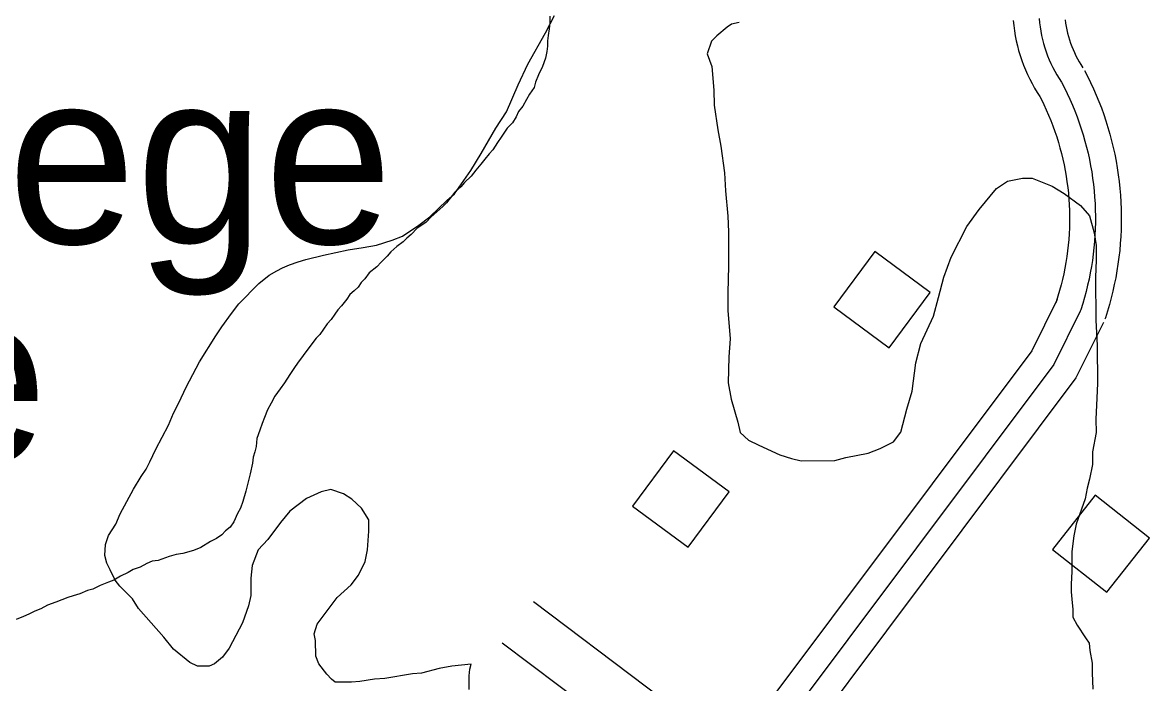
# Model space of a CAD drawing. Extents: x 3297735 to 3335592, y 670436 to 695807.
# Drawn here: x 3332381 to 3333034, y 693203 to 693586 of the extents above; entities that cross this region are included whole.
import ezdxf

# ---------------------------------------------------------------- set-up
doc = ezdxf.new("R2010")
doc.units = 0
for name, color, linetype in [('V-BLDG-OTLN', 7, 'Continuous'), ('V-RIVR-IDEN', 7, 'Continuous'), ('V-ROAD-CNTR', 7, 'Continuous'), ('V-SITE-VEGE', 7, 'Continuous'), ('V-TOPO-SHOR', 7, 'Continuous')]:
    doc.layers.add(name, color=color, linetype=linetype)

msp = doc.modelspace()

# ---------------------------------------------------------------- linework, layer by layer
at = {"layer": 'V-BLDG-OTLN'}
for points in [[(3332883.6, 693397.42), (3332907.36, 693429.6), (3332875.18, 693453.36), (3332851.42, 693421.18)], [(3332766.98, 693281.9), (3332790.73, 693314.08), (3332758.55, 693337.84), (3332734.8, 693305.65)], [(3333002.96, 693311.97), (3332978.2, 693280.55), (3333009.61, 693255.79), (3333034.37, 693287.2)]]:
    msp.add_lwpolyline(points, close=True, dxfattribs=at)
at = {"layer": 'V-ROAD-CNTR'}
for points in [[(3332955.44, 693587.2), (3332955.72, 693584.26), (3332956.1, 693581.33), (3332956.57, 693578.41), (3332957.14, 693575.51), (3332957.8, 693572.63), (3332958.55, 693569.77), (3332959.4, 693566.94), (3332960.33, 693564.14), (3332961.36, 693561.37), (3332962.48, 693558.63), (3332963.68, 693555.93), (3332964.97, 693553.28), (3332966.35, 693550.66), (3332967.81, 693548.09), (3332969.35, 693545.57), (3332970.91, 693543.2), (3332971.04, 693543.01)], [(3332970.39, 693588.4), (3332970.63, 693585.94), (3332970.95, 693583.49), (3332971.34, 693581.05), (3332971.81, 693578.63), (3332972.37, 693576.22), (3332973, 693573.83), (3332973.7, 693571.47), (3332974.48, 693569.13), (3332975.34, 693566.81), (3332976.28, 693564.52), (3332977.28, 693562.27), (3332978.36, 693560.05), (3332979.51, 693557.86), (3332980.73, 693555.72), (3332982.02, 693553.61), (3332983.38, 693551.55), (3332983.44, 693551.45)], [(3332985.54, 693587.61), (3332985.79, 693585.65), (3332986.11, 693583.69), (3332986.49, 693581.74), (3332986.93, 693579.81), (3332987.44, 693577.89), (3332988, 693575.99), (3332988.63, 693574.11), (3332989.32, 693572.25), (3332990.07, 693570.41), (3332990.88, 693568.6), (3332991.75, 693566.82), (3332992.67, 693565.06), (3332993.65, 693563.34), (3332994.68, 693561.65), (3332995.84, 693559.89), (3332995.84, 693559.89)], [(3332996.77, 693558.33), (3332998.53, 693554.91), (3333000.29, 693551.31), (3333001.96, 693547.68), (3333003.56, 693544.01), (3333005.08, 693540.31), (3333006.51, 693536.57), (3333007.87, 693532.81), (3333009.14, 693529.01), (3333010.33, 693525.19), (3333011.43, 693521.35), (3333012.46, 693517.48), (3333013.39, 693513.59), (3333014.25, 693509.68), (3333015.01, 693505.75), (3333015.69, 693501.8), (3333016.29, 693497.85), (3333016.8, 693493.88), (3333017.22, 693489.9), (3333017.56, 693485.91), (3333017.8, 693481.92), (3333017.97, 693477.92), (3333018.04, 693473.92), (3333018.03, 693469.92), (3333017.93, 693465.92), (3333017.74, 693461.92), (3333017.47, 693457.93), (3333017.11, 693453.94), (3333016.66, 693449.96), (3333016.13, 693446), (3333015.51, 693442.04), (3333014.8, 693438.11), (3333014.01, 693434.18), (3333013.14, 693430.28), (3333012.18, 693426.39), (3333011.13, 693422.53), (3333010, 693418.69), (3333008.81, 693414.94), (3333008.51, 693414.04)], [(3332983.44, 693551.45), (3332985.12, 693548.19), (3332986.74, 693544.88), (3332988.27, 693541.55), (3332989.74, 693538.18), (3332991.13, 693534.77), (3332992.45, 693531.34), (3332993.7, 693527.89), (3332994.87, 693524.4), (3332995.96, 693520.89), (3332996.97, 693517.36), (3332997.91, 693513.81), (3332998.77, 693510.23), (3332999.55, 693506.64), (3333000.26, 693503.03), (3333000.88, 693499.41), (3333001.43, 693495.78), (3333001.9, 693492.13), (3333002.29, 693488.48), (3333002.59, 693484.82), (3333002.82, 693481.15), (3333002.97, 693477.48), (3333003.04, 693473.8), (3333003.03, 693470.13), (3333002.94, 693466.45), (3333002.77, 693462.78), (3333002.52, 693459.11), (3333002.19, 693455.45), (3333001.78, 693451.8), (3333001.29, 693448.16), (3333000.72, 693444.53), (3333000.07, 693440.91), (3332999.34, 693437.31), (3332998.54, 693433.72), (3332997.66, 693430.15), (3332996.7, 693426.61), (3332995.66, 693423.08), (3332994.54, 693419.58), (3332994.28, 693418.78)], [(3332970.11, 693544.58), (3332971.72, 693541.46), (3332973.18, 693538.45), (3332974.59, 693535.41), (3332975.92, 693532.34), (3332977.19, 693529.24), (3332978.39, 693526.11), (3332979.53, 693522.96), (3332980.59, 693519.79), (3332981.59, 693516.59), (3332982.51, 693513.37), (3332983.37, 693510.13), (3332984.15, 693506.88), (3332984.86, 693503.61), (3332985.51, 693500.32), (3332986.08, 693497.02), (3332986.57, 693493.71), (3332987, 693490.39), (3332987.35, 693487.06), (3332987.63, 693483.72), (3332987.84, 693480.38), (3332987.98, 693477.03), (3332988.04, 693473.69), (3332988.03, 693470.33), (3332987.95, 693466.99), (3332987.79, 693463.64), (3332987.56, 693460.3), (3332987.26, 693456.97), (3332986.89, 693453.64), (3332986.44, 693450.32), (3332985.92, 693447.01), (3332985.33, 693443.71), (3332984.67, 693440.43), (3332983.94, 693437.16), (3332983.13, 693433.91), (3332982.26, 693430.68), (3332981.31, 693427.47), (3332980.28, 693424.22), (3332980.05, 693423.51)], [(3332980.84, 693425.45), (3332966.11, 693395.76), (3332792.36, 693163.71)], [(3332994.28, 693418.78), (3332978.94, 693387.87), (3332580.42, 692855.62)], [(3333007.71, 693412.11), (3332991.77, 693379.98), (3332815.85, 693145.02)], [(3332792.26, 693163.57), (3332742.87, 693200.66), (3332677.3, 693250.25)], [(3332774.27, 693139.57), (3332724.81, 693176.71), (3332659.2, 693226.32)]]:
    msp.add_lwpolyline(points, dxfattribs=at)
at = {"layer": 'V-SITE-VEGE'}
for p, q in [((3332684.36, 693580.15), (3332689.51, 693590.09)), ((3332792.22, 693585.18), (3332789.63, 693583.45)), ((3332796.53, 693586.06), (3332792.22, 693585.18)), ((3332674.06, 693562), (3332684.36, 693580.15)), ((3332783.61, 693578.26), (3332780.59, 693575.23)), ((3332789.63, 693583.45), (3332783.61, 693578.26)), ((3332780.59, 693575.23), (3332778.02, 693567.89)), ((3332778.02, 693567.89), (3332780.63, 693560.56)), ((3332668.48, 693549.91), (3332674.06, 693562)), ((3332780.63, 693560.56), (3332781.96, 693546.75)), ((3332661.62, 693534.35), (3332668.48, 693549.91)), ((3332781.96, 693546.75), (3332781.99, 693538.13)), ((3332655.6, 693524.85), (3332661.62, 693534.35)), ((3332781.99, 693538.13), (3332784.18, 693523.89)), ((3332647.01, 693510.15), (3332655.6, 693524.85)), ((3332784.18, 693523.89), (3332785.93, 693514.41)), ((3332785.93, 693514.41), (3332788.13, 693498.88)), ((3332640.99, 693500.21), (3332647.01, 693510.15)), ((3332631.54, 693486.81), (3332640.99, 693500.21)), ((3332788.13, 693498.88), (3332788.59, 693488.52)), ((3332945.65, 693489.8), (3332952.1, 693494.13)), ((3332952.1, 693494.13), (3332960.73, 693495.88)), ((3332960.73, 693495.88), (3332966.34, 693495.9)), ((3332966.34, 693495.9), (3332978, 693491.18)), ((3332627.23, 693482.92), (3332631.54, 693486.81)), ((3332788.59, 693488.52), (3332789.92, 693473.86)), ((3332935.75, 693477.69), (3332945.65, 693489.8)), ((3332978, 693491.18), (3332984.92, 693486.89)), ((3332984.92, 693486.89), (3332994.43, 693480.01)), ((3332617.33, 693473.4), (3332627.23, 693482.92)), ((3332994.43, 693480.01), (3332999.62, 693473.98)), ((3332610.87, 693468.64), (3332617.33, 693473.4)), ((3332789.92, 693473.86), (3332790.38, 693464.8)), ((3332928.44, 693467.75), (3332935.75, 693477.69)), ((3332999.62, 693473.98), (3333002.23, 693464.06)), ((3332601.4, 693462.14), (3332610.87, 693468.64)), ((3332919.43, 693450.03), (3332928.44, 693467.75)), ((3332586.31, 693456.92), (3332595.37, 693459.97)), ((3332595.37, 693459.97), (3332601.4, 693462.14)), ((3332790.38, 693464.8), (3332790.41, 693454.44)), ((3333002.23, 693464.06), (3333003.55, 693456.73)), ((3332555.69, 693451.23), (3332569.92, 693454.29)), ((3332569.92, 693454.29), (3332578.55, 693455.61)), ((3332578.55, 693455.61), (3332586.31, 693456.92)), ((3332790.41, 693454.44), (3332790.43, 693444.95)), ((3333003.55, 693456.73), (3333003.57, 693448.53)), ((3332535.86, 693445.57), (3332541.03, 693447.31)), ((3332541.03, 693447.31), (3332545.34, 693448.61)), ((3332545.34, 693448.61), (3332555.69, 693451.23)), ((3332915.15, 693438.37), (3332919.43, 693450.03)), ((3333003.57, 693448.53), (3333003.17, 693438.17)), ((3332524.23, 693439.5), (3332528.53, 693442.1)), ((3332528.53, 693442.1), (3332531.98, 693443.84)), ((3332531.98, 693443.84), (3332535.86, 693445.57)), ((3332790.43, 693444.95), (3332790.04, 693429.41)), ((3332506.58, 693423.06), (3332518.2, 693434.74)), ((3332518.2, 693434.74), (3332524.23, 693439.5)), ((3332912.16, 693426.72), (3332915.15, 693438.37)), ((3333003.17, 693438.17), (3333003.23, 693413.58)), ((3332790.04, 693429.41), (3332790.07, 693419.06)), ((3332502.28, 693417.44), (3332506.58, 693423.06)), ((3332909.16, 693415.92), (3332912.16, 693426.72)), ((3332496.69, 693409.66), (3332502.28, 693417.44)), ((3332790.07, 693419.06), (3332791.41, 693402.67)), ((3332901.87, 693399.94), (3332909.16, 693415.92)), ((3332493.25, 693404.47), (3332496.69, 693409.66)), ((3333003.23, 693413.58), (3333004.13, 693398.91)), ((3332483.8, 693389.34), (3332493.25, 693404.47)), ((3332791.41, 693402.67), (3332790.57, 693392.31)), ((3332898.88, 693388.71), (3332901.87, 693399.94)), ((3333004.13, 693398.91), (3333004.19, 693376.91)), ((3332476.07, 693374.65), (3332483.8, 693389.34)), ((3332790.57, 693392.31), (3332790.18, 693377.2)), ((3332896.77, 693372.31), (3332898.88, 693388.71)), ((3332790.18, 693377.2), (3332791.93, 693367.72)), ((3333004.19, 693376.91), (3333003.78, 693368.28)), ((3332471.78, 693365.58), (3332476.07, 693374.65)), ((3332893.77, 693361.95), (3332896.77, 693372.31)), ((3332468.78, 693359.53), (3332471.78, 693365.58)), ((3332791.93, 693367.72), (3332795.85, 693354.35)), ((3332890.36, 693348.56), (3332893.77, 693361.95)), ((3333003.78, 693368.28), (3333003.38, 693356.2)), ((3332465.77, 693352.62), (3332468.78, 693359.53)), ((3333003.38, 693356.2), (3333003.4, 693348.43)), ((3332458.48, 693338.79), (3332465.77, 693352.62)), ((3332795.85, 693354.35), (3332797.16, 693348.32)), ((3332797.16, 693348.32), (3332801.92, 693344.02)), ((3332801.92, 693344.02), (3332807.96, 693341.01)), ((3332878.3, 693339.04), (3332886.06, 693342.94)), ((3332886.06, 693342.94), (3332890.36, 693348.56)), ((3333003.4, 693348.43), (3333001.27, 693337.21)), ((3332455.04, 693331.45), (3332458.48, 693338.79)), ((3332807.96, 693341.01), (3332820.06, 693335.43)), ((3332858.46, 693333.81), (3332871.4, 693336.43)), ((3332871.4, 693336.43), (3332878.3, 693339.04)), ((3333001.27, 693337.21), (3333001.29, 693329.87)), ((3332452.9, 693327.13), (3332455.04, 693331.45)), ((3332820.06, 693335.43), (3332826.97, 693333.29)), ((3332826.97, 693333.29), (3332832.58, 693332.01)), ((3332832.58, 693332.01), (3332852, 693332.06)), ((3332852, 693332.06), (3332858.46, 693333.81)), ((3333001.29, 693329.87), (3332999.59, 693321.24)), ((3332445.59, 693315.46), (3332449.89, 693322.8)), ((3332449.89, 693322.8), (3332452.9, 693327.13)), ((3332999.59, 693321.24), (3332998.31, 693316.05)), ((3332437.86, 693301.2), (3332445.59, 693315.46)), ((3332545.71, 693310.11), (3332536.23, 693302.75)), ((3332554.33, 693314.02), (3332545.71, 693310.11)), ((3332559.94, 693315.33), (3332554.33, 693314.02)), ((3332567.27, 693312.76), (3332559.94, 693315.33)), ((3332572.03, 693309.75), (3332567.27, 693312.76)), ((3332577.65, 693304.59), (3332572.03, 693309.75)), ((3332997.03, 693310.01), (3332991.89, 693295.33)), ((3332998.31, 693316.05), (3332997.03, 693310.01)), ((3332581.99, 693297.7), (3332577.65, 693304.59)), ((3332435.29, 693295.15), (3332437.86, 693301.2)), ((3332536.23, 693302.75), (3332530.64, 693296.27)), ((3332582, 693291.22), (3332581.99, 693297.7)), ((3332430.99, 693288.67), (3332435.29, 693295.15)), ((3332530.64, 693296.27), (3332523.33, 693286.32)), ((3332581.17, 693280.44), (3332582, 693291.22)), ((3332991.89, 693295.33), (3332990.62, 693288.42)), ((3332429.28, 693283.49), (3332430.99, 693288.67)), ((3332523.33, 693286.32), (3332517.74, 693280.27)), ((3332990.62, 693288.42), (3332989.35, 693279.35)), ((3332428.87, 693277.01), (3332429.28, 693283.49)), ((3332517.74, 693280.27), (3332514.31, 693271.2)), ((3332579.89, 693273.53), (3332581.17, 693280.44)), ((3332989.35, 693279.35), (3332989.38, 693267.71)), ((3332430.17, 693272.7), (3332428.87, 693277.01)), ((3332431.91, 693268.82), (3332430.17, 693272.7)), ((3332514.31, 693271.2), (3332513.47, 693263.86)), ((3332576.03, 693265.75), (3332579.89, 693273.53)), ((3332434.94, 693262.79), (3332431.91, 693268.82)), ((3332571.73, 693260.13), (3332576.03, 693265.75)), ((3332989.38, 693267.71), (3332988.97, 693260.37)), ((3332437.54, 693259.34), (3332434.94, 693262.79)), ((3332444.9, 693252.03), (3332437.54, 693259.34)), ((3332513.47, 693263.86), (3332513.5, 693253.94)), ((3332563.55, 693252.77), (3332571.73, 693260.13)), ((3332988.97, 693260.37), (3332988.98, 693256.06)), ((3332448.36, 693246.43), (3332444.9, 693252.03)), ((3332513.5, 693253.94), (3332512.22, 693247.89)), ((3332554.95, 693241.1), (3332563.55, 693252.77)), ((3332988.98, 693256.06), (3332989.42, 693251.74)), ((3332989.42, 693251.74), (3332989.87, 693245.7)), ((3332463.08, 693229.64), (3332448.36, 693246.43)), ((3332512.22, 693247.89), (3332508.79, 693237.96)), ((3332989.87, 693245.7), (3332989.88, 693241.39)), ((3332508.79, 693237.96), (3332501.06, 693223.27)), ((3332551.94, 693237.21), (3332554.95, 693241.1)), ((3332989.88, 693241.39), (3332992.48, 693236.65)), ((3332550.23, 693231.6), (3332551.94, 693237.21)), ((3332551.1, 693227.72), (3332550.23, 693231.6)), ((3332992.48, 693236.65), (3332997.24, 693229.33)), ((3332468.7, 693222.75), (3332463.08, 693229.64)), ((3332551.13, 693218.66), (3332551.1, 693227.72)), ((3332997.24, 693229.33), (3332999.41, 693226.31)), ((3332999.41, 693226.31), (3332999.85, 693222)), ((3332478.22, 693215.01), (3332468.7, 693222.75)), ((3332501.06, 693223.27), (3332497.19, 693218.08)), ((3332552.87, 693214.34), (3332551.13, 693218.66)), ((3332999.85, 693222), (3333001.17, 693214.67)), ((3332482.54, 693212.87), (3332478.22, 693215.01)), ((3332489.44, 693212.88), (3332482.54, 693212.87)), ((3332492.46, 693214.19), (3332489.44, 693212.88)), ((3332497.19, 693218.08), (3332492.46, 693214.19)), ((3332557.63, 693208.32), (3332552.87, 693214.34)), ((3332630.1, 693212.82), (3332622.77, 693211.51)), ((3332641.32, 693214.15), (3332630.1, 693212.82)), ((3332640.46, 693211.12), (3332641.32, 693214.15)), ((3333001.17, 693214.67), (3333001.18, 693209.06)), ((3332560.22, 693205.3), (3332557.63, 693208.32)), ((3332562.39, 693203.58), (3332560.22, 693205.3)), ((3332585.25, 693205.37), (3332576.62, 693204.05)), ((3332591.29, 693205.82), (3332585.25, 693205.37)), ((3332607.25, 693208.45), (3332591.29, 693205.82)), ((3332612.42, 693208.89), (3332607.25, 693208.45)), ((3332622.77, 693211.51), (3332612.42, 693208.89)), ((3332640.04, 693207.24), (3332640.46, 693211.12)), ((3332640.06, 693199.47), (3332640.04, 693207.24)), ((3333001.18, 693209.06), (3333001.64, 693199.57)), ((3332571.88, 693203.61), (3332562.39, 693203.58)), ((3332576.62, 693204.05), (3332571.88, 693203.61))]:
    msp.add_line(p, q, dxfattribs=at)
at = {"layer": 'V-TOPO-SHOR'}
for points in [[(3332686.77, 693589.82), (3332686.79, 693585.9), (3332686.36, 693582.41), (3332685.93, 693578.49), (3332685.51, 693575.44), (3332685.51, 693572.39), (3332685.09, 693569.34), (3332684.23, 693565.42), (3332682.5, 693560.62)], [(3332682.5, 693560.62), (3332680.33, 693555.82), (3332678.6, 693551.46), (3332677.74, 693548.41), (3332675.13, 693544.48), (3332673.4, 693541.42), (3332671.23, 693537.5), (3332668.62, 693534.44), (3332667.32, 693531.39), (3332665.16, 693527.9), (3332662.11, 693524.84), (3332658.64, 693519.6), (3332656.47, 693516.55), (3332653.87, 693512.18), (3332651.7, 693510), (3332649.09, 693506.94), (3332646.92, 693503.89), (3332643.88, 693500.39), (3332641.27, 693496.9), (3332637.36, 693493.41), (3332635.19, 693490.79), (3332631.71, 693487.73), (3332629.11, 693484.23), (3332626.94, 693481.61), (3332624.76, 693479.43), (3332621.29, 693476.37), (3332617.81, 693473.31), (3332615.21, 693470.26), (3332612.6, 693468.51), (3332609.99, 693466.76), (3332606.51, 693463.26), (3332603.9, 693461.08), (3332601.73, 693458.89), (3332598.25, 693456.27), (3332594.77, 693453.21), (3332592.6, 693450.59), (3332589.13, 693447.1), (3332586.52, 693444.48), (3332582.17, 693440.98), (3332579.57, 693437.49), (3332577.39, 693435.3), (3332575.66, 693432.69), (3332573.49, 693430.5), (3332570.88, 693428.32), (3332569.14, 693425.7), (3332566.1, 693421.77), (3332563.93, 693419.58), (3332562.19, 693416.96), (3332560.02, 693413.91), (3332557.85, 693411.29), (3332553.51, 693405.18), (3332551.34, 693403), (3332548.3, 693399.07), (3332543.96, 693392.95), (3332540.49, 693388.59), (3332538.75, 693385.97), (3332536.15, 693382.04), (3332533.11, 693377.24), (3332530.5, 693373.75), (3332527.47, 693369.39), (3332525.3, 693365.46), (3332523.13, 693361.53), (3332521.4, 693357.17), (3332520.1, 693353.68), (3332518.81, 693349.76), (3332517.07, 693344.96), (3332516.65, 693340.17), (3332515.79, 693337.12), (3332514.93, 693334.06), (3332514.5, 693330.58), (3332513.21, 693324.47), (3332512.35, 693321.42), (3332511.48, 693317.5), (3332510.62, 693314.45), (3332508.89, 693308.34), (3332507.6, 693304.42), (3332505.86, 693301.37), (3332503.7, 693296.57), (3332501.53, 693293.51), (3332498.92, 693291.33), (3332496.75, 693289.14), (3332493.7, 693286.95), (3332490.22, 693285.2), (3332484.57, 693281.7), (3332480.21, 693279.95), (3332474.12, 693278.19), (3332470.2, 693277.74), (3332466.28, 693276.43), (3332459.75, 693274.23), (3332456.27, 693273.79), (3332453.22, 693272.47), (3332449.31, 693270.28), (3332445.39, 693268.97), (3332442.35, 693267.21), (3332438, 693265.02), (3332434.08, 693262.84), (3332431.03, 693261.52), (3332426.25, 693259.77), (3332421.9, 693257.58), (3332418.85, 693256.7), (3332414.5, 693254.94)], [(3332414.5, 693254.94), (3332410.58, 693253.62), (3332407.53, 693252.75), (3332404.05, 693251.43), (3332400.57, 693250.11), (3332395.78, 693248.36), (3332391.86, 693246.17), (3332388.38, 693244.85), (3332384.9, 693243.1), (3332381.85, 693241.79), (3332377.5, 693240.03)]]:
    msp.add_lwpolyline(points, dxfattribs=at)

# ---------------------------------------------------------------- texts
at = {"layer": 'V-RIVR-IDEN'}
for s, p in [('College', (3332142.24, 693457.9)), ('Lake', (3332105.81, 693330.9))]:
    msp.add_text(s, height=100, dxfattribs=at).set_placement(p)

doc.saveas('drawing.dxf')
